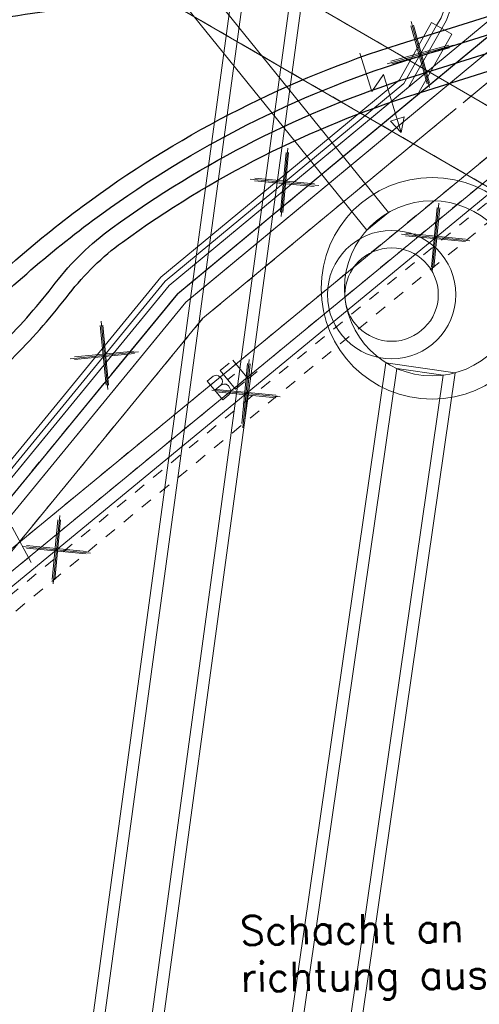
# Model space of a CAD drawing. Header units: metres. Extents: x -502 to 161, y -108 to 174.
# Tile 586 of 776: x -126.79 to -122.86, y 58.1 to 66.53. Entities that reach past the tile are written whole.
import ezdxf

# ---------------------------------------------------------------- set-up
doc = ezdxf.new("R2010")
doc.units = ezdxf.units.M
doc.header["$LTSCALE"] = 0.1
for name, pattern in [('102', [101.6, 101.6, 0]), ('140', [2.075, 0.75, -0.175, 0.75, -0.175, 0.05, -0.175]), ('2-1', [0.17, 0.06, -0.025, 0.06, -0.025]), ('202', [0.132, 0.0875, -0.019, 0.0065, -0.019]), ('3', [0.27, 0.1, -0.035, 0.1, -0.035]), ('39', [0.2375, 0.2, -0.0375])]:
    doc.linetypes.add(name, pattern=pattern)
for name, color, linetype in [('BRI31-005.05-5p02-Koordinierung Lageplan 4. BA ZOB West 2022-06-15', 7, 'Continuous'), ('BRI31-005.06-5f07-Koordinierung Lageplan 4. BA ZOB Fernbusbahnh', 7, 'Continuous'), ('BRI31-005.07-5f08-Koordinierung Lageplan 4. BA Radstation - Seeterrasse 2023-05-31', 7, 'Continuous'), ('BRI32-005.03-5f06-Koordinierung Schemaplan 4 BA ZOB Teilbereich 2 Ost - Bahnhofsallee 2023-01-21', 7, 'Continuous')]:
    doc.layers.add(name, color=color, linetype=linetype)
doc.styles.add('Txt', font='txt_____.ttf')

# ---------------------------------------------------------------- blocks, each defined once
blk = doc.blocks.new('10011')
at = {"color": 190, "linetype": 'Continuous', "lineweight": 13, "true_color": 0x7f00ff, "transparency": 33554687}
for p, q in [((4.302568, 0.608018), (4.469535, 0.6081)), ((4.302568, 0.608018), (4.304235, 0.088154)), ((4.655568, 0.608018), (4.907582, 0.608142)), ((4.655568, 0.608018), (4.657235, 0.088154)), ((5.008568, 0.608018), (5.010235, 0.088154)), ((4.302693, 0.352595), (4.469661, 0.352677)), ((4.655694, 0.352595), (4.847467, 0.352689)), ((4.302824, 0.088154), (4.469791, 0.088236)), ((4.655824, 0.088154), (4.907837, 0.088278)), ((5.008823, 0.088154), (5.260838, 0.088278))]:
    blk.add_line(p, q, dxfattribs=at)
at = {"color": 190, "linetype": 'Continuous', "lineweight": 13, "true_color": 0x7f00ff, "transparency": 33554687, "flags": 128}
blk.add_lwpolyline([(4.469535, 0.6081), (4.530396, 0.585559), (4.557445, 0.540477), (4.569467, 0.480368), (4.566462, 0.43228), (4.546926, 0.393209), (4.513866, 0.367663), (4.469661, 0.352677), (4.531898, 0.330094), (4.573975, 0.298537), (4.585997, 0.238428), (4.581489, 0.182827), (4.567964, 0.136242), (4.52739, 0.103182), (4.469791, 0.088236)], dxfattribs=at)
blk = doc.blocks.new('1016')
at = {"color": 7, "linetype": 'Continuous', "lineweight": 9, "transparency": 33554687}
for p, q in [((0.703072, 0.277444), (1.257444, -0.276928)), ((1.257444, 0.277444), (0.703072, -0.276928))]:
    blk.add_line(p, q, dxfattribs=at)
at = {"color": 2, "linetype": 'Continuous', "lineweight": 20, "true_color": 0xffff00, "transparency": 33554687}
for p, q in [((1.212401, 0.25319), (0.727326, -0.231885)), ((0.727326, 0.232401), (1.212401, -0.252674)), ((0.748114, 0.25319), (1.23319, -0.231885)), ((1.23319, 0.232401), (0.748114, -0.252674))]:
    blk.add_line(p, q, dxfattribs=at)
blk = doc.blocks.new('951')
at = {"color": 3, "linetype": 'Continuous', "lineweight": 13, "true_color": 0x00ff00, "transparency": 33554687}
for p, q in [((5.053472, 0.9793), (4.792795, 0.344076)), ((5.13368, 0.444375), (4.732639, -0.518491)), ((4.792795, 0.344076), (5.13368, 0.444375)), ((4.732639, -0.518491), (4.715929, -0.2527)), ((4.715929, -0.2527), (4.943186, -0.339625)), ((4.943186, -0.339625), (4.732639, -0.518491))]:
    blk.add_line(p, q, dxfattribs=at)

msp = doc.modelspace()

# ---------------------------------------------------------------- linework, layer by layer
at = {"layer": 'BRI31-005.05-5p02-Koordinierung Lageplan 4. BA ZOB West 2022-06-15', "color": 3, "linetype": 'Continuous', "lineweight": 18, "true_color": 0x00ff00, "transparency": 33554687, "flags": 128}
for points in [[(-95.3491, 78.326), (-102.5731, 75.366), (-110.1361, 72.306), (-117.0671, 69.456), (-120.3391, 67.894), (-122.6731, 66.48), (-125.4411, 64.186), (-127.5101, 61.662), (-132.3761, 55.512), (-136.3321, 50.73), (-141.2451, 48.064), (-147.2831, 45.146), (-156.9131, 41.076), (-164.9401, 37.646), (-169.7831, 35.816), (-169.9701, 35.745), (-171.3211, 35.581), (-172.5051, 35.438), (-172.6551, 35.445), (-174.8591, 35.155), (-177.6301, 34.484), (-180.4281, 33.654)], [(-180.4441, 33.702), (-177.6431, 34.532), (-174.8681, 35.204), (-172.6621, 35.496), (-172.5161, 35.537), (-171.7201, 35.633), (-170.6311, 35.766), (-170.3441, 35.8), (-170.0811, 35.832), (-169.8331, 35.904), (-169.8181, 35.91), (-164.9771, 37.739), (-156.9521, 41.168), (-147.3241, 45.237), (-141.2911, 48.153), (-136.3971, 50.809), (-132.4541, 55.575), (-127.5881, 61.725), (-125.5121, 64.257), (-123.4631, 65.955), (-123.1781, 66.46), (-123.1381, 66.53), (-123.0991, 66.632)]]:
    msp.add_lwpolyline(points, dxfattribs=at)
at = {"layer": 'BRI31-005.06-5f07-Koordinierung Lageplan 4. BA ZOB Fernbusbahnh', "color": 7, "linetype": 'Continuous', "lineweight": 13, "transparency": 33554687, "flags": 128}
for points in [[(-337.0532, -53.9064), (-337.0532, -53.9064, 0.024076), (-333.1238, -51.3598), (-333.1238, -51.3598, -0.090571), (-316.4479, -43.4613, 0.047347), (-281.8414, -30.5866), (-279.0774, -29.2177, 0.045809), (-264.2236, -20.0711), (-198.5943, 29.1583, -0.054812), (-181.5862, 39.2166), (-181.5862, 39.2166, -0.038475), (-159.1772, 47.3364), (-159.1772, 47.3364, 0.039395), (-137.757, 55.1407), (-137.1917, 55.4002), (-137.1917, 55.4002, 0.064343), (-127.4456, 61.5203), (-127.4456, 61.5203), (-122.5713, 65.5358, -0.170872), (-88.3305, 78.0588), (-82.2819, 78.4363), (-80.567, 79.7085), (-70.9803, 86.8206), (-68.5554, 87.6664)], [(-279.0108, -29.3521, 0.045809), (-264.1336, -20.1911), (-198.5043, 29.0383), (-198.5043, 29.0383, -0.054812), (-181.5244, 39.0799), (-181.5244, 39.0799, -0.038475), (-159.1371, 47.1919), (-159.1371, 47.1919, 0.039395), (-137.6945, 55.0043), (-137.6945, 55.0043), (-137.129, 55.2639, 0.064344), (-127.3502, 61.4045), (-122.476, 65.42), (-122.476, 65.42, -0.17089), (-88.3249, 77.9089), (-88.3249, 77.9089), (-82.2282, 78.2893), (-80.4776, 79.5881), (-70.9093, 86.6865), (-68.5609, 87.5056)]]:
    msp.add_lwpolyline(points, format="xyb", dxfattribs=at)
at = {"layer": 'BRI31-005.06-5f07-Koordinierung Lageplan 4. BA ZOB Fernbusbahnh', "color": 3, "linetype": 'Continuous', "lineweight": 13, "true_color": 0x00ff00, "transparency": 33554687, "flags": 128}
for points in [[(-95.3491, 78.326), (-102.5731, 75.366), (-110.1361, 72.306), (-117.0671, 69.456), (-120.3391, 67.894), (-122.6731, 66.48), (-125.4411, 64.186), (-127.5101, 61.662), (-132.3761, 55.512), (-136.3321, 50.73), (-141.2451, 48.064), (-147.2831, 45.146), (-156.9131, 41.076), (-164.9401, 37.646), (-169.7831, 35.816), (-169.9701, 35.745), (-171.3211, 35.581), (-172.5051, 35.438), (-172.6551, 35.445), (-174.8591, 35.155), (-177.6301, 34.484), (-180.4281, 33.654)], [(-180.4441, 33.702), (-177.6431, 34.532), (-174.8681, 35.204), (-172.6621, 35.496), (-172.5161, 35.537), (-171.7201, 35.633), (-170.6311, 35.766), (-170.3441, 35.8), (-170.0811, 35.832), (-169.8331, 35.904), (-169.8181, 35.91), (-164.9771, 37.739), (-156.9521, 41.168), (-147.3241, 45.237), (-141.2911, 48.153), (-136.3971, 50.809), (-132.4541, 55.575), (-127.5881, 61.725), (-125.5121, 64.257), (-123.4631, 65.955), (-123.1781, 66.46), (-123.1381, 66.53), (-123.0991, 66.632)]]:
    msp.add_lwpolyline(points, dxfattribs=at)
at = {"layer": 'BRI31-005.06-5f07-Koordinierung Lageplan 4. BA ZOB Fernbusbahnh', "color": 255, "linetype": 'Continuous', "lineweight": 9, "transparency": 33554687, "flags": 128}
msp.add_lwpolyline([(-180.4596, 33.7495), (-177.6561, 34.5803), (-174.8773, 35.2532), (-172.6722, 35.5451), (-172.5259, 35.5862), (-171.7261, 35.6826), (-170.6371, 35.8156), (-170.3501, 35.8496), (-170.0912, 35.8811), (-169.8494, 35.9513), (-169.8362, 35.9566), (-164.9958, 37.7854), (-156.9717, 41.214), (-147.3447, 45.2826), (-141.3139, 48.1975), (-136.4295, 50.8483), (-132.493, 55.6065), (-127.6271, 61.7564), (-125.5477, 64.2924), (-123.5021, 65.9876), (-123.2216, 66.4847), (-123.1834, 66.5515), (-123.1458, 66.6499)], dxfattribs=at)
at = {"layer": 'BRI31-005.07-5f08-Koordinierung Lageplan 4. BA Radstation - Seeterrasse 2023-05-31', "color": 7, "linetype": '39', "lineweight": 13, "transparency": 33554687}
for p, q in [((-113.9546, 60.6735), (-131.9436, 71.1095)), ((-113.9546, 60.6735), (-131.9436, 71.1095)), ((-114.2557, 60.1545), (-132.2447, 70.5905)), ((-114.2557, 60.1545), (-132.2447, 70.5905))]:
    msp.add_line(p, q, dxfattribs=at)
at = {"layer": 'BRI31-005.07-5f08-Koordinierung Lageplan 4. BA Radstation - Seeterrasse 2023-05-31', "color": 250, "linetype": '202', "lineweight": 20, "true_color": 0x333333, "transparency": 33554687, "flags": 128}
msp.add_lwpolyline([(-169.7821, 35.816), (-164.9401, 37.647), (-156.9121, 41.076), (-147.2831, 45.145), (-141.2451, 48.064), (-136.3331, 50.73), (-132.3771, 55.512), (-127.5111, 61.662), (-125.4401, 64.186), (-122.6721, 66.481), (-120.3381, 67.894), (-117.0681, 69.455), (-110.1371, 72.307), (-102.5741, 75.367), (-95.3481, 78.327), (-87.2051, 81.706), (-82.3221, 84.224), (-73.2841, 89.176), (-65.3801, 92.266), (-55.0081, 96.337), (-42.5711, 101.496), (-24.2771, 108.475), (-23.6281, 108.616), (-22.7791, 108.939), (-21.2271, 109.532), (-20.7311, 109.828), (-6.5731, 115.397), (-3.3331, 116.527), (2.1199, 118.676), (8.4349, 121.116), (16.1989, 124.136), (23.8509, 127.116), (32.0649, 130.317), (39.0129, 133.194), (40.7549, 134.413), (40.9269, 134.167), (39.1589, 132.93), (32.1769, 130.039), (23.9589, 126.836), (16.3069, 123.856), (8.5429, 120.836), (2.2299, 118.396), (-3.2291, 116.245), (-6.4691, 115.115), (-20.5991, 109.558), (-21.0951, 109.262), (-22.6731, 108.659), (-23.5421, 108.328), (-24.1911, 108.187), (-42.4611, 101.218), (-54.8961, 96.059), (-65.2701, 91.986), (-73.1561, 88.904), (-82.1821, 83.96), (-87.0791, 81.434), (-95.2341, 78.049), (-102.4601, 75.089), (-110.0231, 72.029), (-116.9461, 69.181), (-120.1961, 67.63), (-122.4981, 66.235), (-125.2261, 63.974), (-127.2771, 61.474), (-132.1431, 55.324), (-136.1391, 50.494), (-141.1091, 47.796), (-147.1591, 44.871), (-156.7941, 40.8), (-164.8281, 37.369), (-169.6761, 35.536), (-169.7821, 35.816)], dxfattribs=at)
msp.add_lwpolyline([(-169.7821, 35.816), (-164.9401, 37.647), (-156.9121, 41.076), (-147.2831, 45.145), (-141.2451, 48.064), (-136.3331, 50.73), (-132.3771, 55.512), (-127.5111, 61.662), (-125.4401, 64.186), (-122.6721, 66.481), (-120.3381, 67.894), (-117.0681, 69.455), (-110.1371, 72.307), (-102.5741, 75.367), (-95.3481, 78.327), (-87.2051, 81.706), (-82.3221, 84.224), (-73.2841, 89.176), (-65.3801, 92.266), (-55.0081, 96.337), (-42.5711, 101.496), (-24.2771, 108.475), (-23.6281, 108.616), (-22.7791, 108.939), (-21.2271, 109.532), (-20.7311, 109.828), (-6.5731, 115.397), (-3.3331, 116.527), (2.1199, 118.676), (8.4349, 121.116), (16.1989, 124.136), (23.8509, 127.116), (32.0649, 130.317), (39.0129, 133.194), (40.7549, 134.413), (40.9269, 134.167), (39.1589, 132.93), (32.1769, 130.039), (23.9589, 126.836), (16.3069, 123.856), (8.5429, 120.836), (2.2299, 118.396), (-3.2291, 116.245), (-6.4691, 115.115), (-20.5991, 109.558), (-21.0951, 109.262), (-22.6731, 108.659), (-23.5421, 108.328), (-24.1911, 108.187), (-42.4611, 101.218), (-54.8961, 96.059), (-65.2701, 91.986), (-73.1561, 88.904), (-82.1821, 83.96), (-87.0791, 81.434), (-95.2341, 78.049), (-102.4601, 75.089), (-110.0231, 72.029), (-116.9461, 69.181), (-120.1961, 67.63), (-122.4981, 66.235), (-125.2261, 63.974), (-127.2771, 61.474), (-132.1431, 55.324), (-136.1391, 50.494), (-141.1091, 47.796), (-147.1591, 44.871), (-156.7941, 40.8), (-164.8281, 37.369), (-169.6761, 35.536), (-169.7821, 35.816)], dxfattribs=at)
at = {"layer": 'BRI31-005.07-5f08-Koordinierung Lageplan 4. BA Radstation - Seeterrasse 2023-05-31', "color": 250, "linetype": '102', "lineweight": 13, "true_color": 0x333333, "transparency": 33554687, "flags": 128}
msp.add_lwpolyline([(18.5229, 125.041), (18.5599, 124.733), (16.3069, 123.856), (8.5429, 120.836), (2.2299, 118.396), (-3.2291, 116.245), (-6.4691, 115.115), (-20.5991, 109.558), (-21.0951, 109.262), (-22.6731, 108.659), (-23.5421, 108.328), (-24.1911, 108.187), (-42.4611, 101.218), (-54.8961, 96.059), (-65.2701, 91.986), (-73.1561, 88.904), (-82.1821, 83.96), (-87.0791, 81.434), (-95.2341, 78.049), (-102.4601, 75.089), (-110.0231, 72.029), (-116.9461, 69.181), (-120.1961, 67.63), (-122.4981, 66.235), (-125.2261, 63.974), (-127.2771, 61.474), (-132.1431, 55.324), (-136.1391, 50.494), (-141.1091, 47.796), (-147.1591, 44.871), (-156.7941, 40.8), (-164.8281, 37.369), (-169.6761, 35.536), (-169.7821, 35.816), (-164.9401, 37.647), (-156.9121, 41.076), (-147.2831, 45.145), (-141.2451, 48.064), (-136.3331, 50.73), (-132.3771, 55.512), (-127.5111, 61.662), (-125.4401, 64.186), (-122.6721, 66.481), (-120.3381, 67.894), (-117.0681, 69.455), (-110.1371, 72.307), (-102.5741, 75.367), (-95.3481, 78.327), (-87.2051, 81.706), (-82.3221, 84.224), (-73.2841, 89.176), (-71.0607, 90.0451)], dxfattribs=at)
msp.add_lwpolyline([(18.5229, 125.041), (18.5599, 124.733), (16.3069, 123.856), (8.5429, 120.836), (2.2299, 118.396), (-3.2291, 116.245), (-6.4691, 115.115), (-20.5991, 109.558), (-21.0951, 109.262), (-22.6731, 108.659), (-23.5421, 108.328), (-24.1911, 108.187), (-42.4611, 101.218), (-54.8961, 96.059), (-65.2701, 91.986), (-73.1561, 88.904), (-82.1821, 83.96), (-87.0791, 81.434), (-95.2341, 78.049), (-102.4601, 75.089), (-110.0231, 72.029), (-116.9461, 69.181), (-120.1961, 67.63), (-122.4981, 66.235), (-125.2261, 63.974), (-127.2771, 61.474), (-132.1431, 55.324), (-136.1391, 50.494), (-141.1091, 47.796), (-147.1591, 44.871), (-156.7941, 40.8), (-164.8281, 37.369), (-169.6761, 35.536), (-169.7821, 35.816), (-164.9401, 37.647), (-156.9121, 41.076), (-147.2831, 45.145), (-141.2451, 48.064), (-136.3331, 50.73), (-132.3771, 55.512), (-127.5111, 61.662), (-125.4401, 64.186), (-122.6721, 66.481), (-120.3381, 67.894), (-117.0681, 69.455), (-110.1371, 72.307), (-102.5741, 75.367), (-95.3481, 78.327), (-87.2051, 81.706), (-82.3221, 84.224), (-73.2841, 89.176), (-71.0607, 90.0451)], dxfattribs=at)
at = {"layer": 'BRI31-005.07-5f08-Koordinierung Lageplan 4. BA Radstation - Seeterrasse 2023-05-31', "color": 250, "linetype": '102', "lineweight": 9, "true_color": 0x333333, "transparency": 33554687, "flags": 128}
for points in [[(-169.8181, 35.91), (-164.9771, 37.739), (-156.9521, 41.168), (-147.3241, 45.237), (-141.2911, 48.153), (-136.3971, 50.809), (-132.4541, 55.575), (-127.5881, 61.725), (-125.5121, 64.257), (-122.7311, 66.562), (-120.3871, 67.982), (-117.1081, 69.547), (-110.1741, 72.399), (-102.6111, 75.459), (-95.3871, 78.418), (-87.2481, 81.797), (-82.3691, 84.312), (-73.3261, 89.267), (-65.4151, 92.359), (-55.0451, 96.429), (-42.6071, 101.588), (-24.3061, 108.571), (-23.6481, 108.714), (-23.6061, 108.518), (-24.2481, 108.379), (-42.5331, 101.402), (-54.9711, 96.243), (-65.3431, 92.173), (-73.2421, 89.085), (-82.2751, 84.136), (-87.1641, 81.615), (-95.3111, 78.234), (-102.5351, 75.273), (-110.0981, 72.213), (-117.0261, 69.365), (-120.2911, 67.806), (-122.6151, 66.398), (-125.3701, 64.115), (-127.4321, 61.599), (-132.2981, 55.449), (-136.2671, 50.651), (-141.1991, 47.975), (-147.2421, 45.055), (-156.8741, 40.984), (-164.9031, 37.553), (-169.7481, 35.722), (-169.8181, 35.91)], [(-169.8181, 35.91), (-164.9771, 37.739), (-156.9521, 41.168), (-147.3241, 45.237), (-141.2911, 48.153), (-136.3971, 50.809), (-132.4541, 55.575), (-127.5881, 61.725), (-125.5121, 64.257), (-122.7311, 66.562), (-120.3871, 67.982), (-117.1081, 69.547), (-110.1741, 72.399), (-102.6111, 75.459), (-95.3871, 78.418), (-87.2481, 81.797), (-82.3691, 84.312), (-73.3261, 89.267), (-65.4151, 92.359), (-55.0451, 96.429), (-42.6071, 101.588), (-24.3061, 108.571), (-23.6481, 108.714), (-23.6061, 108.518), (-24.2481, 108.379), (-42.5331, 101.402), (-54.9711, 96.243), (-65.3431, 92.173), (-73.2421, 89.085), (-82.2751, 84.136), (-87.1641, 81.615), (-95.3111, 78.234), (-102.5351, 75.273), (-110.0981, 72.213), (-117.0261, 69.365), (-120.2911, 67.806), (-122.6151, 66.398), (-125.3701, 64.115), (-127.4321, 61.599), (-132.2981, 55.449), (-136.2671, 50.651), (-141.1991, 47.975), (-147.2421, 45.055), (-156.8741, 40.984), (-164.9031, 37.553), (-169.7481, 35.722), (-169.8181, 35.91)], [(-169.8181, 35.91), (-164.9771, 37.739), (-156.9521, 41.168), (-147.3241, 45.237), (-141.2911, 48.153), (-136.3971, 50.809), (-132.4541, 55.575), (-127.5881, 61.725), (-125.5121, 64.257), (-122.7311, 66.562), (-120.3871, 67.982), (-117.1081, 69.547), (-110.1741, 72.399), (-102.6111, 75.459), (-95.3871, 78.418), (-87.2481, 81.797), (-82.3691, 84.312), (-73.3261, 89.267), (-69.9883, 90.5716)], [(-169.8181, 35.91), (-164.9771, 37.739), (-156.9521, 41.168), (-147.3241, 45.237), (-141.2911, 48.153), (-136.3971, 50.809), (-132.4541, 55.575), (-127.5881, 61.725), (-125.5121, 64.257), (-122.7311, 66.562), (-120.3871, 67.982), (-117.1081, 69.547), (-110.1741, 72.399), (-102.6111, 75.459), (-95.3871, 78.418), (-87.2481, 81.797), (-82.3691, 84.312), (-73.3261, 89.267), (-69.9883, 90.5716)], [(-69.9156, 90.3855), (-73.2421, 89.085), (-82.2751, 84.136), (-87.1641, 81.615), (-95.3111, 78.234), (-102.5351, 75.273), (-110.0981, 72.213), (-117.0261, 69.365), (-120.2911, 67.806), (-122.6151, 66.398), (-125.3701, 64.115), (-127.4321, 61.599), (-132.2981, 55.449), (-136.2671, 50.651), (-141.1991, 47.975), (-147.2421, 45.055), (-156.8741, 40.984), (-164.9031, 37.553), (-169.7481, 35.722), (-169.8181, 35.91)], [(-69.9156, 90.3855), (-73.2421, 89.085), (-82.2751, 84.136), (-87.1641, 81.615), (-95.3111, 78.234), (-102.5351, 75.273), (-110.0981, 72.213), (-117.0261, 69.365), (-120.2911, 67.806), (-122.6151, 66.398), (-125.3701, 64.115), (-127.4321, 61.599), (-132.2981, 55.449), (-136.2671, 50.651), (-141.1991, 47.975), (-147.2421, 45.055), (-156.8741, 40.984), (-164.9031, 37.553), (-169.7481, 35.722), (-169.8181, 35.91)], [(-169.8531, 36.004), (-165.0141, 37.832), (-156.9911, 41.26), (-147.3651, 45.328), (-141.3371, 48.242), (-136.4621, 50.888), (-132.5321, 55.638), (-127.6661, 61.788), (-125.5831, 64.328), (-123.5411, 66.02), (-123.2651, 66.509), (-123.0911, 66.411), (-123.3851, 65.89), (-125.4411, 64.186), (-127.5101, 61.662), (-132.3761, 55.512), (-136.3321, 50.73), (-141.2451, 48.064), (-147.2831, 45.146), (-156.9131, 41.076), (-164.9401, 37.646), (-169.7831, 35.816), (-169.8531, 36.004)], [(-169.8531, 36.004), (-165.0141, 37.832), (-156.9911, 41.26), (-147.3651, 45.328), (-141.3371, 48.242), (-136.4621, 50.888), (-132.5321, 55.638), (-127.6661, 61.788), (-125.5831, 64.328), (-123.5411, 66.02), (-123.2651, 66.509), (-123.0911, 66.411), (-123.3851, 65.89), (-125.4411, 64.186), (-127.5101, 61.662), (-132.3761, 55.512), (-136.3321, 50.73), (-141.2451, 48.064), (-147.2831, 45.146), (-156.9131, 41.076), (-164.9401, 37.646), (-169.7831, 35.816), (-169.8531, 36.004)], [(-169.8531, 36.004), (-165.0141, 37.832), (-156.9911, 41.26), (-147.3651, 45.328), (-141.3371, 48.242), (-136.4621, 50.888), (-132.5321, 55.638), (-127.6661, 61.788), (-125.5831, 64.328), (-123.5411, 66.02), (-123.2651, 66.509), (-123.0911, 66.411), (-123.3851, 65.89), (-125.4411, 64.186), (-127.5101, 61.662), (-132.3761, 55.512), (-136.3321, 50.73), (-141.2451, 48.064), (-147.2831, 45.146), (-156.9131, 41.076), (-164.9401, 37.646), (-169.7831, 35.816), (-169.8531, 36.004)], [(-169.8531, 36.004), (-165.0141, 37.832), (-156.9911, 41.26), (-147.3651, 45.328), (-141.3371, 48.242), (-136.4621, 50.888), (-132.5321, 55.638), (-127.6661, 61.788), (-125.5831, 64.328), (-123.5411, 66.02), (-123.2651, 66.509), (-123.0911, 66.411), (-123.3851, 65.89), (-125.4411, 64.186), (-127.5101, 61.662), (-132.3761, 55.512), (-136.3321, 50.73), (-141.2451, 48.064), (-147.2831, 45.146), (-156.9131, 41.076), (-164.9401, 37.646), (-169.7831, 35.816), (-169.8531, 36.004)]]:
    msp.add_lwpolyline(points, dxfattribs=at)
at = {"layer": 'BRI31-005.07-5f08-Koordinierung Lageplan 4. BA Radstation - Seeterrasse 2023-05-31', "color": 7, "linetype": '2-1', "lineweight": 13, "transparency": 33554687, "flags": 128}
for points in [[(-337.0532, -53.9064), (-337.0532, -53.9064, 0.024076), (-333.1238, -51.3598), (-333.1238, -51.3598, -0.090571), (-316.4479, -43.4613, 0.047347), (-281.8414, -30.5866), (-279.0774, -29.2177, 0.045809), (-264.2236, -20.0711), (-198.5943, 29.1583, -0.054812), (-181.5862, 39.2166), (-181.5862, 39.2166, -0.038475), (-159.1772, 47.3364), (-159.1772, 47.3364, 0.039395), (-137.757, 55.1407), (-137.1917, 55.4002), (-137.1917, 55.4002, 0.064343), (-127.4456, 61.5203), (-127.4456, 61.5203), (-122.5713, 65.5358, -0.170872), (-88.3305, 78.0588), (-82.2819, 78.4363), (-80.567, 79.7085), (-70.9803, 86.8206), (-68.5554, 87.6664)], [(-337.0532, -53.9064), (-337.0532, -53.9064, 0.024076), (-333.1238, -51.3598), (-333.1238, -51.3598, -0.090571), (-316.4479, -43.4613, 0.047347), (-281.8414, -30.5866), (-279.0774, -29.2177, 0.045809), (-264.2236, -20.0711), (-198.5943, 29.1583, -0.054812), (-181.5862, 39.2166), (-181.5862, 39.2166, -0.038475), (-159.1772, 47.3364), (-159.1772, 47.3364, 0.039395), (-137.757, 55.1407), (-137.1917, 55.4002), (-137.1917, 55.4002, 0.064343), (-127.4456, 61.5203), (-127.4456, 61.5203), (-122.5713, 65.5358, -0.170872), (-88.3305, 78.0588), (-82.2819, 78.4363), (-80.567, 79.7085), (-70.9803, 86.8206), (-68.5554, 87.6664)], [(-336.9777, -54.036), (-336.9777, -54.036, 0.024076), (-333.0362, -51.4817), (-333.0362, -51.4817, -0.090571), (-316.4091, -43.6062), (-316.4091, -43.6062, 0.047348), (-281.7755, -30.7213), (-281.7755, -30.7213), (-279.0108, -29.3521, 0.045809), (-264.1336, -20.1911), (-198.5043, 29.0383), (-198.5043, 29.0383, -0.054812), (-181.5244, 39.0799), (-181.5244, 39.0799, -0.038475), (-159.1371, 47.1919), (-159.1371, 47.1919, 0.039395), (-137.6945, 55.0043), (-137.6945, 55.0043), (-137.129, 55.2639, 0.064344), (-127.3502, 61.4045), (-122.476, 65.42), (-122.476, 65.42, -0.17089), (-88.3249, 77.9089), (-88.3249, 77.9089), (-82.2282, 78.2893), (-80.4776, 79.5881), (-70.9093, 86.6865), (-68.5609, 87.5056)], [(-336.9777, -54.036), (-336.9777, -54.036, 0.024076), (-333.0362, -51.4817), (-333.0362, -51.4817, -0.090571), (-316.4091, -43.6062), (-316.4091, -43.6062, 0.047348), (-281.7755, -30.7213), (-281.7755, -30.7213), (-279.0108, -29.3521, 0.045809), (-264.1336, -20.1911), (-198.5043, 29.0383), (-198.5043, 29.0383, -0.054812), (-181.5244, 39.0799), (-181.5244, 39.0799, -0.038475), (-159.1371, 47.1919), (-159.1371, 47.1919, 0.039395), (-137.6945, 55.0043), (-137.6945, 55.0043), (-137.129, 55.2639, 0.064344), (-127.3502, 61.4045), (-122.476, 65.42), (-122.476, 65.42, -0.17089), (-88.3249, 77.9089), (-88.3249, 77.9089), (-82.2282, 78.2893), (-80.4776, 79.5881), (-70.9093, 86.6865), (-68.5609, 87.5056)], [(-181.4069, 38.82), (-181.4069, 38.82, -0.038472), (-159.0626, 46.9165), (-159.0626, 46.9165), (-159.0626, 46.9165, 0.039399), (-137.5757, 54.7451), (-137.5757, 54.7451), (-137.0098, 55.0048), (-137.0098, 55.0048, 0.064354), (-127.1676, 61.1855), (-127.1676, 61.1855), (-122.2946, 65.1999), (-122.2946, 65.1999, -0.170924), (-88.3143, 77.6238), (-88.3143, 77.6238), (-82.2992, 77.9991)], [(-181.4069, 38.82), (-181.4069, 38.82, -0.038472), (-159.0626, 46.9165), (-159.0626, 46.9165), (-159.0626, 46.9165, 0.039399), (-137.5757, 54.7451), (-137.5757, 54.7451), (-137.0098, 55.0048), (-137.0098, 55.0048, 0.064354), (-127.1676, 61.1855), (-127.1676, 61.1855), (-122.2946, 65.1999), (-122.2946, 65.1999, -0.170924), (-88.3143, 77.6238), (-88.3143, 77.6238), (-82.2992, 77.9991)]]:
    msp.add_lwpolyline(points, format="xyb", dxfattribs=at)
at = {"layer": 'BRI31-005.07-5f08-Koordinierung Lageplan 4. BA Radstation - Seeterrasse 2023-05-31', "color": 255, "linetype": 'Continuous', "lineweight": 9, "transparency": 33554687, "flags": 128}
msp.add_lwpolyline([(-67.8473, 87.0913), (-68.5646, 87.3984), (-70.8619, 86.5971), (-80.418, 79.5077), (-82.1924, 78.1914), (-88.3211, 77.8089, 0.170942), (-122.4189, 65.3375), (-127.2914, 61.3235), (-127.2914, 61.3235, -0.064309), (-137.087, 55.1731), (-137.087, 55.1731), (-137.6528, 54.9135), (-137.6528, 54.9135, -0.039396), (-159.1106, 47.0954), (-159.1106, 47.0954, 0.038849), (-181.6942, 38.8932)], format="xyb", dxfattribs=at)
msp.add_lwpolyline([(-67.8473, 87.0913), (-68.5646, 87.3984), (-70.8619, 86.5971), (-80.418, 79.5077), (-82.1924, 78.1914), (-88.3211, 77.8089, 0.170942), (-122.4189, 65.3375), (-127.2914, 61.3235), (-127.2914, 61.3235, -0.064309), (-137.087, 55.1731), (-137.087, 55.1731), (-137.6528, 54.9135), (-137.6528, 54.9135, -0.039396), (-159.1106, 47.0954), (-159.1106, 47.0954, 0.038849), (-181.6942, 38.8932)], format="xyb", dxfattribs=at)
at = {"layer": 'BRI31-005.07-5f08-Koordinierung Lageplan 4. BA Radstation - Seeterrasse 2023-05-31', "color": 190, "linetype": '3', "lineweight": 13, "true_color": 0x7f00ff, "transparency": 33554687, "flags": 128}
msp.add_lwpolyline([(-181.4626, 38.9432), (-181.4626, 38.9432, -0.038479), (-159.0944, 47.048), (-159.0944, 47.048, 0.039391), (-137.632, 54.868), (-137.0663, 55.1276), (-137.0663, 55.1276, 0.06431), (-127.2596, 61.2849), (-127.2596, 61.2849), (-122.3806, 65.3043), (-122.3806, 65.3043, -0.170908), (-88.3193, 77.7589), (-88.3193, 77.7589), (-82.1746, 78.1424), (-80.3883, 79.4676), (-70.8383, 86.5524), (-68.5665, 87.3448), (-67.867, 87.0454)], format="xyb", dxfattribs=at)
msp.add_lwpolyline([(-181.4626, 38.9432), (-181.4626, 38.9432, -0.038479), (-159.0944, 47.048), (-159.0944, 47.048, 0.039391), (-137.632, 54.868), (-137.0663, 55.1276), (-137.0663, 55.1276, 0.06431), (-127.2596, 61.2849), (-127.2596, 61.2849), (-122.3806, 65.3043), (-122.3806, 65.3043, -0.170908), (-88.3193, 77.7589), (-88.3193, 77.7589), (-82.1746, 78.1424), (-80.3883, 79.4676), (-70.8383, 86.5524), (-68.5665, 87.3448), (-67.867, 87.0454)], format="xyb", dxfattribs=at)
at = {"layer": 'BRI31-005.07-5f08-Koordinierung Lageplan 4. BA Radstation - Seeterrasse 2023-05-31', "color": 3, "linetype": 'Continuous', "lineweight": 13, "true_color": 0x00ff00, "transparency": 33554687, "flags": 128}
for points in [[(-95.3491, 78.326), (-102.5731, 75.366), (-110.1361, 72.306), (-117.0671, 69.456), (-120.3391, 67.894), (-122.6731, 66.48), (-125.4411, 64.186), (-127.5101, 61.662), (-132.3761, 55.512), (-136.3321, 50.73), (-141.2451, 48.064), (-147.2831, 45.146), (-156.9131, 41.076), (-164.9401, 37.646), (-169.7831, 35.816), (-169.9701, 35.745), (-171.3211, 35.581), (-172.5051, 35.438), (-172.6551, 35.445), (-174.8591, 35.155), (-177.6301, 34.484), (-180.4281, 33.654)], [(-95.3491, 78.326), (-102.5731, 75.366), (-110.1361, 72.306), (-117.0671, 69.456), (-120.3391, 67.894), (-122.6731, 66.48), (-125.4411, 64.186), (-127.5101, 61.662), (-132.3761, 55.512), (-136.3321, 50.73), (-141.2451, 48.064), (-147.2831, 45.146), (-156.9131, 41.076), (-164.9401, 37.646), (-169.7831, 35.816), (-169.9701, 35.745), (-171.3211, 35.581), (-172.5051, 35.438), (-172.6551, 35.445), (-174.8591, 35.155), (-177.6301, 34.484), (-180.4281, 33.654)], [(-180.4441, 33.702), (-177.6431, 34.532), (-174.8681, 35.204), (-172.6621, 35.496), (-172.5161, 35.537), (-171.7201, 35.633), (-170.6311, 35.766), (-170.3441, 35.8), (-170.0811, 35.832), (-169.8331, 35.904), (-169.8181, 35.91), (-164.9771, 37.739), (-156.9521, 41.168), (-147.3241, 45.237), (-141.2911, 48.153), (-136.3971, 50.809), (-132.4541, 55.575), (-127.5881, 61.725), (-125.5121, 64.257), (-123.4631, 65.955), (-123.1781, 66.46), (-123.1381, 66.53), (-123.0991, 66.632)], [(-180.4441, 33.702), (-177.6431, 34.532), (-174.8681, 35.204), (-172.6621, 35.496), (-172.5161, 35.537), (-171.7201, 35.633), (-170.6311, 35.766), (-170.3441, 35.8), (-170.0811, 35.832), (-169.8331, 35.904), (-169.8181, 35.91), (-164.9771, 37.739), (-156.9521, 41.168), (-147.3241, 45.237), (-141.2911, 48.153), (-136.3971, 50.809), (-132.4541, 55.575), (-127.5881, 61.725), (-125.5121, 64.257), (-123.4631, 65.955), (-123.1781, 66.46), (-123.1381, 66.53), (-123.0991, 66.632)]]:
    msp.add_lwpolyline(points, dxfattribs=at)
at = {"layer": 'BRI31-005.07-5f08-Koordinierung Lageplan 4. BA Radstation - Seeterrasse 2023-05-31', "color": 7, "linetype": 'Continuous', "lineweight": 20, "transparency": 33554687, "flags": 128}
msp.add_lwpolyline([(-129.3984, 71.6285), (-129.2116, 71.7795), (-123.6333, 64.8832), (-123.82, 64.7321), (-129.3984, 71.6285)], dxfattribs=at)
msp.add_lwpolyline([(-129.3984, 71.6285), (-129.2116, 71.7795), (-123.6333, 64.8832), (-123.82, 64.7321), (-129.3984, 71.6285)], dxfattribs=at)
at = {"layer": 'BRI31-005.07-5f08-Koordinierung Lageplan 4. BA Radstation - Seeterrasse 2023-05-31', "color": 7, "linetype": 'Continuous', "lineweight": 13, "transparency": 33554687, "flags": 128}
msp.add_lwpolyline([(-113.9546, 60.6735), (-131.9436, 71.1095), (-132.2447, 70.5905), (-114.2557, 60.1545)], dxfattribs=at)
msp.add_lwpolyline([(-113.9546, 60.6735), (-131.9436, 71.1095), (-132.2447, 70.5905), (-114.2557, 60.1545)], dxfattribs=at)
at = {"layer": 'BRI31-005.07-5f08-Koordinierung Lageplan 4. BA Radstation - Seeterrasse 2023-05-31', "color": 7, "linetype": '140', "lineweight": 13, "transparency": 33554687, "flags": 128}
msp.add_lwpolyline([(-113.9546, 60.6735), (-131.9436, 71.1095), (-132.2447, 70.5905), (-114.2557, 60.1545)], dxfattribs=at)
msp.add_lwpolyline([(-113.9546, 60.6735), (-131.9436, 71.1095), (-132.2447, 70.5905), (-114.2557, 60.1545)], dxfattribs=at)
at = {"layer": 'BRI31-005.07-5f08-Koordinierung Lageplan 4. BA Radstation - Seeterrasse 2023-05-31', "color": 142, "linetype": 'Continuous', "lineweight": 30, "true_color": 0x0099cc, "transparency": 33554687, "flags": 128}
msp.add_lwpolyline([(-132.8752, 56.7349), (-130.7438, 62.94, -0.107169), (-130.0853, 64.0276), (-128.5324, 65.6683), (-128.5324, 65.6683, -0.172157), (-126.7453, 66.5804), (-126.7453, 66.5804), (-126.7453, 66.5804, 0.125157), (-123.0833, 68.0428), (-123.0833, 68.0428), (-121.7831, 68.9887)], format="xyb", dxfattribs=at)
at = {"layer": 'BRI31-005.07-5f08-Koordinierung Lageplan 4. BA Radstation - Seeterrasse 2023-05-31', "color": 1, "linetype": 'Continuous', "lineweight": 30, "true_color": 0xff0000, "transparency": 33554687, "flags": 128}
for points in [[(-132.3614, 58.06, 0.06885), (-131.2402, 59.5234), (-131.2402, 59.5234, -0.067201), (-130.1232, 60.9912), (-128.9908, 62.1253), (-128.3558, 62.7595), (-128.3558, 62.7595, 0.00205), (-127.2622, 63.8606), (-127.2622, 63.8606), (-127.2622, 63.8606, -0.040688), (-126.0908, 64.8708), (-126.0908, 64.8708), (-126.0908, 64.8708, -0.081314), (-123.4954, 66.1827), (-123.4954, 66.1827), (-120.6305, 67.0852), (-119.5698, 67.4245), (-119.5698, 67.4245, -0.013434), (-118.8819, 67.6244), (-118.8819, 67.6244, -0.067254), (-118.2358, 67.7034, 0.510689), (-117.9458, 68.0935), (-118.0207, 68.3313)], [(-132.5514, 58.062), (-132.4563, 58.156), (-132.4563, 58.156, 0.070893), (-131.3407, 59.6245), (-131.3407, 59.6245, -0.06924), (-130.2294, 61.0972), (-129.0968, 62.2314), (-128.4619, 62.8657, 0.00181), (-127.3598, 63.9747), (-127.3598, 63.9747, -0.040488), (-126.1792, 64.992), (-126.1792, 64.992), (-126.1792, 64.992, -0.081316), (-123.5405, 66.3257), (-123.5405, 66.3257), (-120.6756, 67.2282), (-119.5691, 67.5791, -0.268469), (-119.2757, 67.5143), (-119.2757, 67.5143, 0.339455), (-118.9119, 67.4824), (-118.9119, 67.4824, 0.339455), (-118.7868, 67.8256), (-118.8606, 68.0598)], [(-132.0767, 57.772, 0.062722), (-130.9386, 59.2204), (-130.9386, 59.2204), (-130.9386, 59.2204, -0.061075), (-129.8048, 60.6732), (-129.8048, 60.6732), (-128.6723, 61.8074), (-127.5209, 62.9576), (-127.5209, 62.9576, 0.112734), (-127.355, 63.2215), (-127.355, 63.2215, -0.110907), (-127.1578, 63.5375), (-127.1578, 63.5375, 0.000414), (-126.9377, 63.761), (-126.9377, 63.761, 0.03002), (-126.4883, 64.2765, -0.070996), (-126.0024, 64.7496), (-126.0024, 64.7496, -0.081313), (-123.4503, 66.0396), (-123.4503, 66.0396), (-121.1198, 66.7738, 0.414214), (-120.8585, 67.2755), (-120.9044, 67.4212)], [(-132.0769, 57.5819), (-131.9818, 57.676, 0.060678), (-130.8381, 59.1194), (-130.8381, 59.1194, -0.059031), (-129.6987, 60.5673), (-129.6987, 60.5673), (-128.5662, 61.7013), (-127.4149, 62.8515, 0.112733), (-127.2134, 63.1719), (-127.2134, 63.1719, -0.110908), (-127.051, 63.4322), (-127.051, 63.4322, 0.000414), (-126.8308, 63.6558, 0.03002), (-126.3695, 64.1849), (-126.3695, 64.1849, -0.070995), (-125.914, 64.6284), (-125.914, 64.6284), (-125.914, 64.6284, -0.081312), (-123.4052, 65.8966), (-123.4052, 65.8966), (-122.0005, 66.3391, 0.414214), (-121.6738, 66.9662), (-121.7343, 67.1583)]]:
    msp.add_lwpolyline(points, format="xyb", dxfattribs=at)
at = {"layer": 'BRI31-005.07-5f08-Koordinierung Lageplan 4. BA Radstation - Seeterrasse 2023-05-31', "color": 150, "linetype": 'Continuous', "lineweight": 13, "true_color": 0x007fff, "transparency": 33554687, "flags": 128}
for points in [[(-128.2548, 38.1795), (-124.2605, 67.5575), (-124.855, 67.6383), (-128.8494, 38.2603)], [(-128.2548, 38.1795), (-124.2605, 67.5575), (-124.855, 67.6383), (-128.8494, 38.2603)], [(-128.3477, 38.2386), (-124.3643, 67.5358), (-124.7607, 67.5897), (-128.7441, 38.2925)], [(-128.3477, 38.2386), (-124.3643, 67.5358), (-124.7607, 67.5897), (-128.7441, 38.2925)]]:
    msp.add_lwpolyline(points, dxfattribs=at)
at = {"layer": 'BRI31-005.07-5f08-Koordinierung Lageplan 4. BA Radstation - Seeterrasse 2023-05-31', "color": 255, "linetype": 'Continuous', "lineweight": 9, "transparency": 33554687, "flags": 128}
msp.add_lwpolyline([(-180.4596, 33.7495), (-177.6561, 34.5803), (-174.8773, 35.2532), (-172.6722, 35.5451), (-172.5259, 35.5862), (-171.7261, 35.6826), (-170.6371, 35.8156), (-170.3501, 35.8496), (-170.0912, 35.8811), (-169.8494, 35.9513), (-169.8362, 35.9566), (-164.9958, 37.7854), (-156.9717, 41.214), (-147.3447, 45.2826), (-141.3139, 48.1975), (-136.4295, 50.8483), (-132.493, 55.6065), (-127.6271, 61.7564), (-125.5477, 64.2924), (-123.5021, 65.9876), (-123.2216, 66.4847), (-123.1834, 66.5515), (-123.1458, 66.6499)], dxfattribs=at)
msp.add_lwpolyline([(-180.4596, 33.7495), (-177.6561, 34.5803), (-174.8773, 35.2532), (-172.6722, 35.5451), (-172.5259, 35.5862), (-171.7261, 35.6826), (-170.6371, 35.8156), (-170.3501, 35.8496), (-170.0912, 35.8811), (-169.8494, 35.9513), (-169.8362, 35.9566), (-164.9958, 37.7854), (-156.9717, 41.214), (-147.3447, 45.2826), (-141.3139, 48.1975), (-136.4295, 50.8483), (-132.493, 55.6065), (-127.6271, 61.7564), (-125.5477, 64.2924), (-123.5021, 65.9876), (-123.2216, 66.4847), (-123.1834, 66.5515), (-123.1458, 66.6499)], dxfattribs=at)
at = {"layer": 'BRI31-005.07-5f08-Koordinierung Lageplan 4. BA Radstation - Seeterrasse 2023-05-31', "color": 1, "linetype": 'Continuous', "lineweight": 13, "true_color": 0xff0000, "transparency": 33554687, "flags": 128}
for points in [[(-128.197, 27.8905), (-123.0623, 63.5088), (-123.6561, 63.5945), (-128.7909, 27.9761)], [(-128.197, 27.8905), (-123.0623, 63.5088), (-123.6561, 63.5945), (-128.7909, 27.9761)], [(-128.2894, 27.9504), (-123.1663, 63.488), (-123.5622, 63.5451), (-128.6854, 28.0074)], [(-128.2894, 27.9504), (-123.1663, 63.488), (-123.5622, 63.5451), (-128.6854, 28.0074)]]:
    msp.add_lwpolyline(points, dxfattribs=at)
at = {"layer": 'BRI31-005.07-5f08-Koordinierung Lageplan 4. BA Radstation - Seeterrasse 2023-05-31', "color": 1, "linetype": 'Continuous', "lineweight": 20, "true_color": 0xff0000, "transparency": 33554687}
for centre, radius in [((-123.2611, 64.232), 0.95), ((-123.2611, 64.232), 0.95), ((-123.2611, 64.232), 0.75), ((-123.2611, 64.232), 0.75), ((-123.6074, 64.1785), 0.55), ((-123.6074, 64.1785), 0.55), ((-123.6074, 64.1785), 0.4), ((-123.6074, 64.1785), 0.4)]:
    msp.add_circle(centre, radius, dxfattribs=at)
at = {"layer": 'BRI32-005.03-5f06-Koordinierung Schemaplan 4 BA ZOB Teilbereich 2 Ost - Bahnhofsallee 2023-01-21', "color": 1, "linetype": 'Continuous', "lineweight": 13, "true_color": 0xff0000, "transparency": 33554687, "flags": 128}
for points in [[(-128.197, 27.8905), (-123.0623, 63.5088), (-123.6561, 63.5945), (-128.7909, 27.9761)], [(-128.2894, 27.9504), (-123.1663, 63.488), (-123.5622, 63.5451), (-128.6854, 28.0074)]]:
    msp.add_lwpolyline(points, dxfattribs=at)

# ---------------------------------------------------------------- block references
at = {"layer": 'BRI31-005.07-5f08-Koordinierung Lageplan 4. BA Radstation - Seeterrasse 2023-05-31', "color": 7, "transparency": 33554687}
for name, p, xscale, yscale, zscale, rotation in [('1016', (-123.7232, 65.5959), 0.75, 0.75, 0.75, 60.56144714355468), ('1016', (-123.7232, 65.5959), 0.75, 0.75, 0.75, 60.56144714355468), ('951', (-125.5121, 64.257), 0.5, 0.5, 0.5, 39.64843940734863), ('951', (-125.5121, 64.257), 0.5, 0.5, 0.5, 39.64843940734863), ('1016', (-125.091, 64.6709), 0.75, 0.75, 0.75, 39.64843940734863), ('1016', (-125.091, 64.6709), 0.75, 0.75, 0.75, 39.64843940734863), ('1016', (-122.6635, 65.1359), 0.75, 0.75, 0.75, 219.4823089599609), ('1016', (-122.6635, 65.1359), 0.75, 0.75, 0.75, 219.4823089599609), ('1016', (-126.5337, 63.0899), 0.75, 0.75, 0.75, 50.65150451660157), ('1016', (-126.5337, 63.0899), 0.75, 0.75, 0.75, 50.65150451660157), ('10011', (-126.3599, 62.1556), 0.4000000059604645, 0.4000000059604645, 0.4000000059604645, 39.48230552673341), ('10011', (-126.3599, 62.1556), 0.4000000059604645, 0.4000000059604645, 0.4000000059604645, 39.48230552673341), ('1016', (-124.2877, 63.7979), 0.75, 0.75, 0.75, 219.4823089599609), ('1016', (-124.2877, 63.7979), 0.75, 0.75, 0.75, 219.4823089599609), ('951', (-125.473, 64.1471), 0.5, 0.5, 0.5, 230.6574783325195), ('951', (-125.473, 64.1471), 0.5, 0.5, 0.5, 230.6574783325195), ('1016', (-125.9119, 62.4599), 0.75, 0.75, 0.75, 219.4823089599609), ('1016', (-125.9119, 62.4599), 0.75, 0.75, 0.75, 219.4823089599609)]:
    msp.add_blockref(name, p, dxfattribs=dict(at, xscale=xscale, yscale=yscale, zscale=zscale, rotation=rotation))

# ---------------------------------------------------------------- texts
at = {"layer": 'BRI31-005.07-5f08-Koordinierung Lageplan 4. BA Radstation - Seeterrasse 2023-05-31', "color": 7, "transparency": 33554687, "char_height": 0.25, "attachment_point": 1, "rotation": 0.801, "line_spacing_factor": 0.25, "style": 'Txt'}
for s, insert in [('Schacht an Pflaster-', (-124.9082, 58.8532)), ('richtung ausrichten', (-124.9026, 58.4532))]:
    msp.add_mtext(s, dxfattribs=dict(at, insert=insert))

doc.saveas('drawing.dxf')
